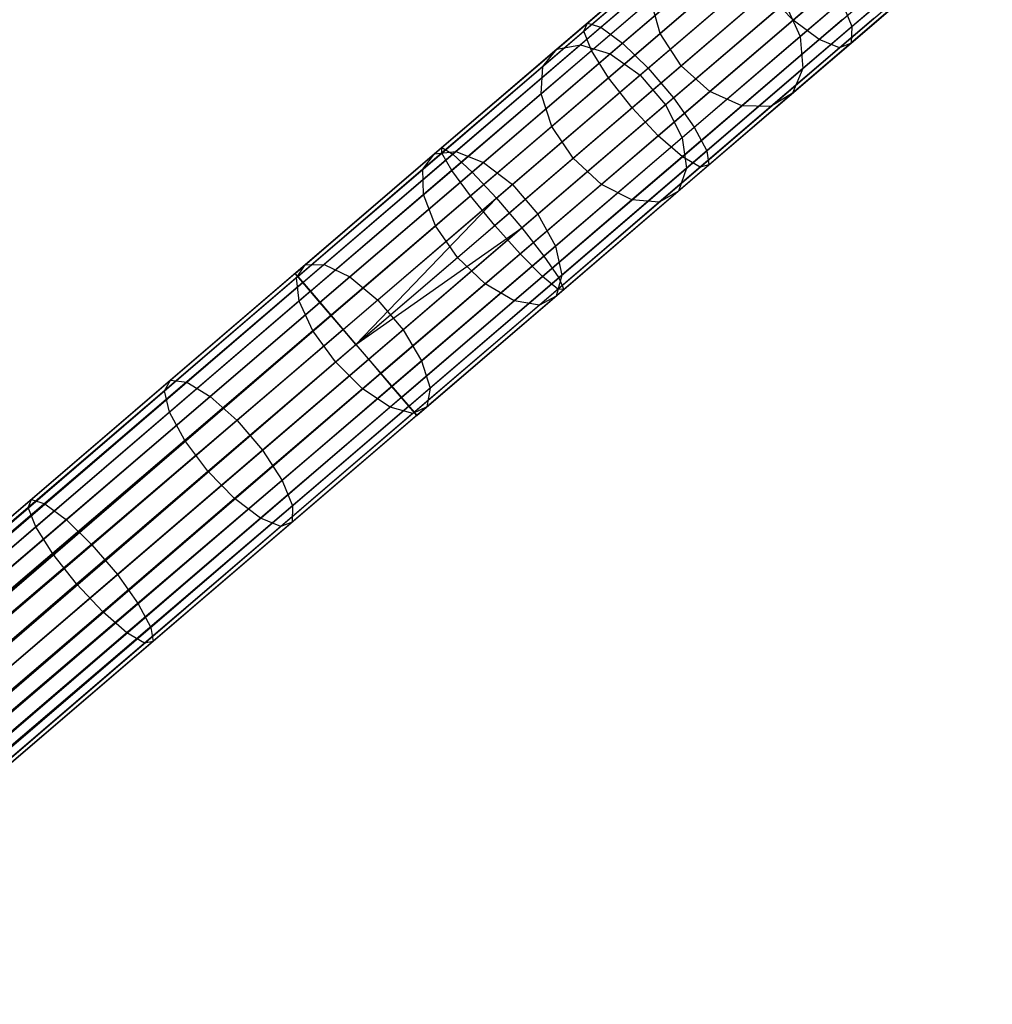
# Model space of a CAD drawing. Extents: x -189 to 189, y -189 to 189.
# Tile 561 of 591: x 124 to 135, y 103 to 113. Entities that reach past the tile are written whole.
import ezdxf

# ---------------------------------------------------------------- set-up
doc = ezdxf.new("R2010")
doc.units = 0
doc.header["$LTSCALE"] = 25.4
doc.layers.get('0').update_dxf_attribs({"linetype": 'CONTINUOUS'})

# ---------------------------------------------------------------- blocks, each defined once
blk = doc.blocks.new('CAMELEON-KENAI-C-12244_STL')
at = {"color": 0}
for p, q in [((130.414, 113.042, -9.817), (131.928, 114.339, -10.339)), ((130.414, 113.042, -9.817), (131.928, 114.339, -10.339)), ((130.559, 112.997, -9.43), (132.102, 114.319, -9.962)), ((130.559, 112.997, -9.43), (132.102, 114.319, -9.962)), ((130.378, 112.955, -10.222), (131.861, 114.225, -10.733)), ((130.378, 112.955, -10.222), (131.861, 114.225, -10.733)), ((132.605, 113.074, -11.309), (133.996, 114.266, -11.997)), ((132.605, 113.074, -11.309), (133.996, 114.266, -11.997)), ((133.229, 113.004, -9.962), (134.723, 114.284, -10.7)), ((133.229, 113.004, -9.962), (134.723, 114.284, -10.7)), ((130.787, 112.827, -9.127), (132.354, 114.169, -9.668)), ((130.787, 112.827, -9.127), (132.354, 114.169, -9.668)), ((133.222, 112.829, -10.339), (134.687, 114.084, -11.063)), ((133.222, 112.829, -10.339), (134.687, 114.084, -11.063)), ((130.458, 112.749, -10.574), (131.913, 113.996, -11.077)), ((130.458, 112.749, -10.574), (131.913, 113.996, -11.077)), ((132.88, 112.867, -11.077), (134.289, 114.074, -11.772)), ((132.88, 112.867, -11.077), (134.289, 114.074, -11.772)), ((133.098, 112.78, -10.733), (134.533, 114.01, -11.442)), ((133.098, 112.78, -10.733), (134.533, 114.01, -11.442)), ((131.582, 113.874, -155.173), (130.342, 112.812, -156.415)), ((131.582, 113.874, -155.173), (130.342, 112.812, -156.415)), ((131.061, 112.561, -8.961), (132.64, 113.914, -9.507)), ((131.061, 112.561, -8.961), (132.64, 113.914, -9.507)), ((133.835, 113.89, -153.99), (132.679, 112.899, -155.409)), ((133.835, 113.89, -153.99), (132.679, 112.899, -155.409)), ((131.304, 113.805, -154.871), (130.089, 112.764, -156.089)), ((131.304, 113.805, -154.871), (130.089, 112.764, -156.089)), ((131.914, 113.792, -155.409), (130.656, 112.714, -156.67)), ((131.914, 113.792, -155.409), (130.656, 112.714, -156.67)), ((132.249, 113.84, -152.79), (131.188, 112.932, -154.092)), ((132.249, 113.84, -152.79), (131.188, 112.932, -154.092)), ((130.639, 112.461, -10.814), (132.076, 113.692, -11.309)), ((130.639, 112.461, -10.814), (132.076, 113.692, -11.309)), ((131.13, 113.599, -154.555), (129.94, 112.579, -155.747)), ((131.13, 113.599, -154.555), (129.94, 112.579, -155.747)), ((132.244, 113.574, -155.539), (130.976, 112.488, -156.809)), ((132.244, 113.574, -155.539), (130.976, 112.488, -156.809)), ((131.331, 112.245, -8.961), (132.911, 113.598, -9.507)), ((131.331, 112.245, -8.961), (132.911, 113.598, -9.507)), ((131.411, 112.587, -154.026), (132.466, 113.491, -152.73)), ((131.411, 112.587, -154.026), (132.466, 113.491, -152.73)), ((133.847, 113.534, -153.775), (132.708, 112.558, -155.173)), ((133.847, 113.534, -153.775), (132.708, 112.558, -155.173)), ((132.321, 113.366, -11.392), (130.89, 112.141, -10.898)), ((132.321, 113.366, -11.392), (130.89, 112.141, -10.898)), ((132.605, 113.074, -11.309), (132.321, 113.366, -11.392)), ((132.605, 113.074, -11.309), (132.321, 113.366, -11.392)), ((131.089, 113.29, -154.279), (129.921, 112.289, -155.45)), ((131.089, 113.29, -154.279), (129.921, 112.289, -155.45)), ((131.188, 112.932, -154.092), (131.089, 113.29, -154.279)), ((131.188, 112.932, -154.092), (131.089, 113.29, -154.279)), ((132.514, 113.259, -155.539), (131.246, 112.172, -156.809)), ((132.514, 113.259, -155.539), (131.246, 112.172, -156.809)), ((131.552, 111.934, -9.127), (133.119, 113.276, -9.668)), ((131.552, 111.934, -9.127), (133.119, 113.276, -9.668)), ((132.514, 113.259, -155.539), (132.679, 112.899, -155.409)), ((132.514, 113.259, -155.539), (132.679, 112.899, -155.409)), ((133.715, 113.252, -153.499), (132.598, 112.295, -154.871)), ((133.715, 113.252, -153.499), (132.598, 112.295, -154.871)), ((133.119, 113.276, -9.668), (133.229, 113.004, -9.962)), ((133.119, 113.276, -9.668), (133.229, 113.004, -9.962)), ((132.778, 113.223, -152.79), (131.718, 112.314, -154.092)), ((132.778, 113.223, -152.79), (131.718, 112.314, -154.092)), ((128.867, 111.717, -9.501), (130.414, 113.042, -9.817)), ((128.867, 111.717, -9.501), (130.414, 113.042, -9.817)), ((130.378, 112.955, -10.222), (130.414, 113.042, -9.817)), ((130.378, 112.955, -10.222), (130.414, 113.042, -9.817)), ((130.414, 113.042, -9.817), (130.559, 112.997, -9.43)), ((130.414, 113.042, -9.817), (130.559, 112.997, -9.43)), ((131.168, 111.843, -10.814), (132.605, 113.074, -11.309)), ((131.168, 111.843, -10.814), (132.605, 113.074, -11.309)), ((133.13, 113.081, -152.961), (132.056, 112.161, -154.279)), ((133.13, 113.081, -152.961), (132.056, 112.161, -154.279)), ((133.462, 113.092, -153.211), (132.368, 112.154, -154.555)), ((133.462, 113.092, -153.211), (132.368, 112.154, -154.555)), ((132.88, 112.867, -11.077), (132.605, 113.074, -11.309)), ((132.88, 112.867, -11.077), (132.605, 113.074, -11.309)), ((128.864, 111.657, -9.912), (130.378, 112.955, -10.222)), ((128.864, 111.657, -9.912), (130.378, 112.955, -10.222)), ((128.982, 111.646, -9.108), (130.559, 112.997, -9.43)), ((128.982, 111.646, -9.108), (130.559, 112.997, -9.43)), ((131.188, 112.932, -154.092), (130.035, 111.943, -155.248)), ((131.188, 112.932, -154.092), (130.035, 111.943, -155.248)), ((130.458, 112.749, -10.574), (130.378, 112.955, -10.222)), ((130.458, 112.749, -10.574), (130.378, 112.955, -10.222)), ((130.559, 112.997, -9.43), (130.787, 112.827, -9.127)), ((130.559, 112.997, -9.43), (130.787, 112.827, -9.127)), ((131.411, 112.587, -154.026), (131.188, 112.932, -154.092)), ((131.411, 112.587, -154.026), (131.188, 112.932, -154.092)), ((131.685, 111.682, -9.43), (133.229, 113.004, -9.962)), ((131.685, 111.682, -9.43), (133.229, 113.004, -9.962)), ((133.229, 113.004, -9.962), (133.222, 112.829, -10.339)), ((133.229, 113.004, -9.962), (133.222, 112.829, -10.339)), ((129.187, 111.456, -8.8), (130.787, 112.827, -9.127)), ((129.187, 111.456, -8.8), (130.787, 112.827, -9.127)), ((130.787, 112.827, -9.127), (131.061, 112.561, -8.961)), ((130.787, 112.827, -9.127), (131.061, 112.561, -8.961)), ((132.679, 112.899, -155.409), (131.421, 111.821, -156.67)), ((132.679, 112.899, -155.409), (131.421, 111.821, -156.67)), ((131.425, 111.62, -10.574), (132.88, 112.867, -11.077)), ((131.425, 111.62, -10.574), (132.88, 112.867, -11.077)), ((131.708, 111.532, -9.817), (133.222, 112.829, -10.339)), ((131.708, 111.532, -9.817), (133.222, 112.829, -10.339)), ((132.679, 112.899, -155.409), (132.708, 112.558, -155.173)), ((132.679, 112.899, -155.409), (132.708, 112.558, -155.173)), ((133.098, 112.78, -10.733), (132.88, 112.867, -11.077)), ((133.098, 112.78, -10.733), (132.88, 112.867, -11.077)), ((133.222, 112.829, -10.339), (133.098, 112.78, -10.733)), ((133.222, 112.829, -10.339), (133.098, 112.78, -10.733)), ((130.089, 112.764, -156.089), (128.787, 111.649, -157.14)), ((130.089, 112.764, -156.089), (128.787, 111.649, -157.14)), ((128.971, 111.475, -10.271), (130.458, 112.749, -10.574)), ((128.971, 111.475, -10.271), (130.458, 112.749, -10.574)), ((130.342, 112.812, -156.415), (129.015, 111.675, -157.487)), ((130.342, 112.812, -156.415), (129.015, 111.675, -157.487)), ((129.94, 112.579, -155.747), (130.089, 112.764, -156.089)), ((129.94, 112.579, -155.747), (130.089, 112.764, -156.089)), ((130.089, 112.764, -156.089), (130.342, 112.812, -156.415)), ((130.089, 112.764, -156.089), (130.342, 112.812, -156.415)), ((130.342, 112.812, -156.415), (130.656, 112.714, -156.67)), ((130.342, 112.812, -156.415), (130.656, 112.714, -156.67)), ((130.639, 112.461, -10.814), (130.458, 112.749, -10.574)), ((130.639, 112.461, -10.814), (130.458, 112.749, -10.574)), ((131.616, 111.51, -10.222), (133.098, 112.78, -10.733)), ((131.616, 111.51, -10.222), (133.098, 112.78, -10.733)), ((130.656, 112.714, -156.67), (129.309, 111.56, -157.758)), ((130.656, 112.714, -156.67), (129.309, 111.56, -157.758)), ((130.656, 112.714, -156.67), (130.976, 112.488, -156.809)), ((130.656, 112.714, -156.67), (130.976, 112.488, -156.809)), ((129.94, 112.579, -155.747), (128.665, 111.487, -156.777)), ((129.94, 112.579, -155.747), (128.665, 111.487, -156.777)), ((129.447, 111.178, -8.632), (131.061, 112.561, -8.961)), ((129.447, 111.178, -8.632), (131.061, 112.561, -8.961)), ((129.921, 112.289, -155.45), (129.94, 112.579, -155.747)), ((129.921, 112.289, -155.45), (129.94, 112.579, -155.747)), ((130.262, 111.603, -155.177), (131.411, 112.587, -154.026)), ((130.262, 111.603, -155.177), (131.411, 112.587, -154.026)), ((131.061, 112.561, -8.961), (131.331, 112.245, -8.961)), ((131.061, 112.561, -8.961), (131.331, 112.245, -8.961)), ((131.718, 112.314, -154.092), (131.411, 112.587, -154.026)), ((131.718, 112.314, -154.092), (131.411, 112.587, -154.026)), ((132.708, 112.558, -155.173), (131.469, 111.497, -156.415)), ((132.708, 112.558, -155.173), (131.469, 111.497, -156.415)), ((132.708, 112.558, -155.173), (132.598, 112.295, -154.871)), ((132.708, 112.558, -155.173), (132.598, 112.295, -154.871)), ((129.171, 111.203, -10.514), (130.639, 112.461, -10.814)), ((129.171, 111.203, -10.514), (130.639, 112.461, -10.814)), ((130.976, 112.488, -156.809), (129.617, 111.324, -157.907)), ((130.976, 112.488, -156.809), (129.617, 111.324, -157.907)), ((130.89, 112.141, -10.898), (130.639, 112.461, -10.814)), ((130.89, 112.141, -10.898), (130.639, 112.461, -10.814)), ((130.976, 112.488, -156.809), (131.246, 112.172, -156.809)), ((130.976, 112.488, -156.809), (131.246, 112.172, -156.809)), ((131.718, 112.314, -154.092), (130.564, 111.326, -155.248)), ((131.718, 112.314, -154.092), (130.564, 111.326, -155.248)), ((132.056, 112.161, -154.279), (131.718, 112.314, -154.092)), ((132.056, 112.161, -154.279), (131.718, 112.314, -154.092)), ((129.921, 112.289, -155.45), (128.669, 111.217, -156.461)), ((129.921, 112.289, -155.45), (128.669, 111.217, -156.461)), ((129.718, 110.863, -8.632), (131.331, 112.245, -8.961)), ((129.718, 110.863, -8.632), (131.331, 112.245, -8.961)), ((130.035, 111.943, -155.248), (129.921, 112.289, -155.45)), ((130.035, 111.943, -155.248), (129.921, 112.289, -155.45)), ((131.331, 112.245, -8.961), (131.552, 111.934, -9.127)), ((131.331, 112.245, -8.961), (131.552, 111.934, -9.127)), ((132.598, 112.295, -154.871), (131.383, 111.254, -156.089)), ((132.598, 112.295, -154.871), (131.383, 111.254, -156.089)), ((132.598, 112.295, -154.871), (132.368, 112.154, -154.555)), ((132.598, 112.295, -154.871), (132.368, 112.154, -154.555)), ((130.89, 112.141, -10.898), (129.429, 110.889, -10.6)), ((130.89, 112.141, -10.898), (129.429, 110.889, -10.6)), ((131.246, 112.172, -156.809), (129.888, 111.008, -157.907)), ((131.246, 112.172, -156.809), (129.888, 111.008, -157.907)), ((132.056, 112.161, -154.279), (130.888, 111.16, -155.45)), ((132.056, 112.161, -154.279), (130.888, 111.16, -155.45)), ((131.168, 111.843, -10.814), (130.89, 112.141, -10.898)), ((131.168, 111.843, -10.814), (130.89, 112.141, -10.898)), ((132.368, 112.154, -154.555), (131.177, 111.135, -155.747)), ((132.368, 112.154, -154.555), (131.177, 111.135, -155.747)), ((131.246, 112.172, -156.809), (131.421, 111.821, -156.67)), ((131.246, 112.172, -156.809), (131.421, 111.821, -156.67)), ((132.368, 112.154, -154.555), (132.056, 112.161, -154.279)), ((132.368, 112.154, -154.555), (132.056, 112.161, -154.279)), ((130.035, 111.943, -155.248), (128.799, 110.885, -156.247)), ((130.035, 111.943, -155.248), (128.799, 110.885, -156.247)), ((129.952, 110.563, -8.8), (131.552, 111.934, -9.127)), ((129.952, 110.563, -8.8), (131.552, 111.934, -9.127)), ((130.262, 111.603, -155.177), (130.035, 111.943, -155.248)), ((130.262, 111.603, -155.177), (130.035, 111.943, -155.248)), ((131.552, 111.934, -9.127), (131.685, 111.682, -9.43)), ((131.552, 111.934, -9.127), (131.685, 111.682, -9.43)), ((129.7, 110.586, -10.514), (131.168, 111.843, -10.814)), ((129.7, 110.586, -10.514), (131.168, 111.843, -10.814)), ((131.421, 111.821, -156.67), (130.074, 110.667, -157.758)), ((131.421, 111.821, -156.67), (130.074, 110.667, -157.758)), ((131.425, 111.62, -10.574), (131.168, 111.843, -10.814)), ((131.425, 111.62, -10.574), (131.168, 111.843, -10.814)), ((131.421, 111.821, -156.67), (131.469, 111.497, -156.415)), ((131.421, 111.821, -156.67), (131.469, 111.497, -156.415)), ((127.305, 110.379, -9.395), (128.867, 111.717, -9.501)), ((127.305, 110.379, -9.395), (128.867, 111.717, -9.501)), ((129.015, 111.675, -157.487), (127.613, 110.474, -158.38)), ((129.015, 111.675, -157.487), (127.613, 110.474, -158.38)), ((128.787, 111.649, -157.14), (129.015, 111.675, -157.487)), ((128.787, 111.649, -157.14), (129.015, 111.675, -157.487)), ((128.864, 111.657, -9.912), (128.867, 111.717, -9.501)), ((128.864, 111.657, -9.912), (128.867, 111.717, -9.501)), ((128.867, 111.717, -9.501), (128.982, 111.646, -9.108)), ((128.867, 111.717, -9.501), (128.982, 111.646, -9.108)), ((129.015, 111.675, -157.487), (129.309, 111.56, -157.758)), ((129.015, 111.675, -157.487), (129.309, 111.56, -157.758)), ((130.109, 110.331, -9.108), (131.685, 111.682, -9.43)), ((130.109, 110.331, -9.108), (131.685, 111.682, -9.43)), ((131.685, 111.682, -9.43), (131.708, 111.532, -9.817)), ((131.685, 111.682, -9.43), (131.708, 111.532, -9.817)), ((127.333, 110.346, -9.809), (128.864, 111.657, -9.912)), ((127.333, 110.346, -9.809), (128.864, 111.657, -9.912)), ((127.388, 110.281, -9), (128.982, 111.646, -9.108)), ((127.388, 110.281, -9), (128.982, 111.646, -9.108)), ((128.787, 111.649, -157.14), (127.413, 110.471, -158.015)), ((128.787, 111.649, -157.14), (127.413, 110.471, -158.015)), ((128.665, 111.487, -156.777), (128.787, 111.649, -157.14)), ((128.665, 111.487, -156.777), (128.787, 111.649, -157.14)), ((128.971, 111.475, -10.271), (128.864, 111.657, -9.912)), ((128.971, 111.475, -10.271), (128.864, 111.657, -9.912)), ((128.982, 111.646, -9.108), (129.187, 111.456, -8.8)), ((128.982, 111.646, -9.108), (129.187, 111.456, -8.8)), ((129.032, 110.549, -156.171), (130.262, 111.603, -155.177)), ((129.032, 110.549, -156.171), (130.262, 111.603, -155.177)), ((129.938, 110.346, -10.271), (131.425, 111.62, -10.574)), ((129.938, 110.346, -10.271), (131.425, 111.62, -10.574)), ((130.564, 111.326, -155.248), (130.262, 111.603, -155.177)), ((130.564, 111.326, -155.248), (130.262, 111.603, -155.177)), ((131.616, 111.51, -10.222), (131.425, 111.62, -10.574)), ((131.616, 111.51, -10.222), (131.425, 111.62, -10.574)), ((128.665, 111.487, -156.777), (127.318, 110.333, -157.635)), ((128.665, 111.487, -156.777), (127.318, 110.333, -157.635)), ((127.468, 110.188, -10.169), (128.971, 111.475, -10.271)), ((127.468, 110.188, -10.169), (128.971, 111.475, -10.271)), ((129.309, 111.56, -157.758), (127.886, 110.341, -158.664)), ((129.309, 111.56, -157.758), (127.886, 110.341, -158.664)), ((128.669, 111.217, -156.461), (128.665, 111.487, -156.777)), ((128.669, 111.217, -156.461), (128.665, 111.487, -156.777)), ((129.171, 111.203, -10.514), (128.971, 111.475, -10.271)), ((129.171, 111.203, -10.514), (128.971, 111.475, -10.271)), ((129.309, 111.56, -157.758), (129.617, 111.324, -157.907)), ((129.309, 111.56, -157.758), (129.617, 111.324, -157.907)), ((130.101, 110.212, -9.912), (131.616, 111.51, -10.222)), ((130.101, 110.212, -9.912), (131.616, 111.51, -10.222)), ((131.469, 111.497, -156.415), (130.142, 110.359, -157.487)), ((131.469, 111.497, -156.415), (130.142, 110.359, -157.487)), ((130.162, 110.207, -9.501), (131.708, 111.532, -9.817)), ((130.162, 110.207, -9.501), (131.708, 111.532, -9.817)), ((131.469, 111.497, -156.415), (131.383, 111.254, -156.089)), ((131.469, 111.497, -156.415), (131.383, 111.254, -156.089)), ((131.708, 111.532, -9.817), (131.616, 111.51, -10.222)), ((131.708, 111.532, -9.817), (131.616, 111.51, -10.222)), ((127.569, 110.07, -8.691), (129.187, 111.456, -8.8)), ((127.569, 110.07, -8.691), (129.187, 111.456, -8.8)), ((129.187, 111.456, -8.8), (129.447, 111.178, -8.632)), ((129.187, 111.456, -8.8), (129.447, 111.178, -8.632)), ((129.617, 111.324, -157.907), (128.183, 110.095, -158.82)), ((129.617, 111.324, -157.907), (128.183, 110.095, -158.82)), ((130.564, 111.326, -155.248), (129.328, 110.267, -156.247)), ((130.564, 111.326, -155.248), (129.328, 110.267, -156.247)), ((129.617, 111.324, -157.907), (129.888, 111.008, -157.907)), ((129.617, 111.324, -157.907), (129.888, 111.008, -157.907)), ((131.383, 111.254, -156.089), (130.082, 110.138, -157.14)), ((131.383, 111.254, -156.089), (130.082, 110.138, -157.14)), ((130.888, 111.16, -155.45), (130.564, 111.326, -155.248)), ((130.888, 111.16, -155.45), (130.564, 111.326, -155.248)), ((131.383, 111.254, -156.089), (131.177, 111.135, -155.747)), ((131.383, 111.254, -156.089), (131.177, 111.135, -155.747)), ((128.669, 111.217, -156.461), (127.347, 110.084, -157.303)), ((128.669, 111.217, -156.461), (127.347, 110.084, -157.303)), ((127.687, 109.932, -10.414), (129.171, 111.203, -10.514)), ((127.687, 109.932, -10.414), (129.171, 111.203, -10.514)), ((127.817, 109.781, -8.522), (129.447, 111.178, -8.632)), ((127.817, 109.781, -8.522), (129.447, 111.178, -8.632)), ((127.952, 109.623, -8.5), (129.447, 111.178, -8.632)), ((127.952, 109.623, -8.5), (129.447, 111.178, -8.632)), ((128.799, 110.885, -156.247), (128.669, 111.217, -156.461)), ((128.799, 110.885, -156.247), (128.669, 111.217, -156.461)), ((129.429, 110.889, -10.6), (129.171, 111.203, -10.514)), ((129.429, 110.889, -10.6), (129.171, 111.203, -10.514)), ((129.447, 111.178, -8.632), (129.718, 110.863, -8.632)), ((129.447, 111.178, -8.632), (129.718, 110.863, -8.632)), ((130.888, 111.16, -155.45), (129.636, 110.088, -156.461)), ((130.888, 111.16, -155.45), (129.636, 110.088, -156.461)), ((131.177, 111.135, -155.747), (130.888, 111.16, -155.45)), ((131.177, 111.135, -155.747), (130.888, 111.16, -155.45)), ((131.177, 111.135, -155.747), (129.903, 110.042, -156.777)), ((131.177, 111.135, -155.747), (129.903, 110.042, -156.777)), ((129.888, 111.008, -157.907), (128.453, 109.779, -158.82)), ((129.888, 111.008, -157.907), (128.453, 109.779, -158.82)), ((129.888, 111.008, -157.907), (130.074, 110.667, -157.758)), ((129.888, 111.008, -157.907), (130.074, 110.667, -157.758)), ((128.799, 110.885, -156.247), (127.494, 109.767, -157.078)), ((128.799, 110.885, -156.247), (127.494, 109.767, -157.078)), ((127.952, 109.623, -10.5), (129.429, 110.889, -10.6)), ((127.952, 109.623, -10.5), (129.429, 110.889, -10.6)), ((127.952, 109.623, -8.5), (129.718, 110.863, -8.632)), ((127.952, 109.623, -8.5), (129.718, 110.863, -8.632)), ((128.087, 109.465, -8.522), (129.718, 110.863, -8.632)), ((128.087, 109.465, -8.522), (129.718, 110.863, -8.632)), ((129.032, 110.549, -156.171), (128.799, 110.885, -156.247)), ((129.032, 110.549, -156.171), (128.799, 110.885, -156.247)), ((129.7, 110.586, -10.514), (129.429, 110.889, -10.6)), ((129.7, 110.586, -10.514), (129.429, 110.889, -10.6)), ((129.718, 110.863, -8.632), (129.952, 110.563, -8.8)), ((129.718, 110.863, -8.632), (129.952, 110.563, -8.8)), ((130.074, 110.667, -157.758), (128.65, 109.448, -158.664)), ((130.074, 110.667, -157.758), (128.65, 109.448, -158.664)), ((130.074, 110.667, -157.758), (130.142, 110.359, -157.487)), ((130.074, 110.667, -157.758), (130.142, 110.359, -157.487)), ((127.733, 109.436, -156.998), (129.032, 110.549, -156.171)), ((127.733, 109.436, -156.998), (129.032, 110.549, -156.171)), ((128.216, 109.314, -10.414), (129.7, 110.586, -10.514)), ((128.216, 109.314, -10.414), (129.7, 110.586, -10.514)), ((128.334, 109.177, -8.691), (129.952, 110.563, -8.8)), ((128.334, 109.177, -8.691), (129.952, 110.563, -8.8)), ((129.328, 110.267, -156.247), (129.032, 110.549, -156.171)), ((129.328, 110.267, -156.247), (129.032, 110.549, -156.171)), ((129.938, 110.346, -10.271), (129.7, 110.586, -10.514)), ((129.938, 110.346, -10.271), (129.7, 110.586, -10.514)), ((129.952, 110.563, -8.8), (130.109, 110.331, -9.108)), ((129.952, 110.563, -8.8), (130.109, 110.331, -9.108)), ((127.413, 110.471, -158.015), (125.978, 109.242, -158.705)), ((127.413, 110.471, -158.015), (125.978, 109.242, -158.705)), ((127.613, 110.474, -158.38), (126.151, 109.221, -159.083)), ((127.613, 110.474, -158.38), (126.151, 109.221, -159.083)), ((127.318, 110.333, -157.635), (127.413, 110.471, -158.015)), ((127.318, 110.333, -157.635), (127.413, 110.471, -158.015)), ((127.413, 110.471, -158.015), (127.613, 110.474, -158.38)), ((127.413, 110.471, -158.015), (127.613, 110.474, -158.38)), ((127.613, 110.474, -158.38), (127.886, 110.341, -158.664)), ((127.613, 110.474, -158.38), (127.886, 110.341, -158.664)), ((127.305, 110.379, -9.395), (32.196, 28.894, -9.395)), ((127.305, 110.379, -9.395), (32.196, 28.894, -9.605)), ((127.305, 110.379, -9.395), (32.196, 28.894, -9.395)), ((127.305, 110.379, -9.395), (32.196, 28.894, -9.605)), ((127.305, 110.379, -9.395), (32.224, 28.861, -9.809)), ((127.305, 110.379, -9.395), (32.224, 28.861, -9.809)), ((127.333, 110.346, -9.809), (32.224, 28.861, -9.809)), ((127.333, 110.346, -9.809), (32.224, 28.861, -9.809)), ((127.333, 110.346, -9.809), (32.279, 28.797, -10)), ((127.333, 110.346, -9.809), (32.279, 28.797, -10)), ((127.333, 110.346, -9.809), (32.359, 28.703, -10.169)), ((127.333, 110.346, -9.809), (32.359, 28.703, -10.169)), ((127.318, 110.333, -157.635), (125.914, 109.129, -158.31)), ((127.318, 110.333, -157.635), (125.914, 109.129, -158.31)), ((127.886, 110.341, -158.664), (126.401, 109.069, -159.378)), ((127.886, 110.341, -158.664), (126.401, 109.069, -159.378)), ((127.388, 110.281, -9), (127.305, 110.379, -9.395)), ((127.305, 110.379, -9.395), (127.333, 110.346, -9.809)), ((127.305, 110.379, -9.395), (127.333, 110.346, -9.809)), ((127.388, 110.281, -9), (127.305, 110.379, -9.395)), ((127.347, 110.084, -157.303), (127.318, 110.333, -157.635)), ((127.347, 110.084, -157.303), (127.318, 110.333, -157.635)), ((127.333, 110.346, -9.809), (127.468, 110.188, -10.169)), ((127.333, 110.346, -9.809), (127.468, 110.188, -10.169)), ((127.886, 110.341, -158.664), (128.183, 110.095, -158.82)), ((127.886, 110.341, -158.664), (128.183, 110.095, -158.82)), ((128.435, 109.059, -10.169), (129.938, 110.346, -10.271)), ((128.435, 109.059, -10.169), (129.938, 110.346, -10.271)), ((128.515, 108.966, -9), (130.109, 110.331, -9.108)), ((128.515, 108.966, -9), (130.109, 110.331, -9.108)), ((130.142, 110.359, -157.487), (128.74, 109.158, -158.38)), ((130.142, 110.359, -157.487), (128.74, 109.158, -158.38)), ((130.101, 110.212, -9.912), (129.938, 110.346, -10.271)), ((130.101, 110.212, -9.912), (129.938, 110.346, -10.271)), ((130.142, 110.359, -157.487), (130.082, 110.138, -157.14)), ((130.142, 110.359, -157.487), (130.082, 110.138, -157.14)), ((130.109, 110.331, -9.108), (130.162, 110.207, -9.501)), ((130.109, 110.331, -9.108), (130.162, 110.207, -9.501)), ((127.388, 110.281, -9), (32.196, 28.894, -9.395)), ((127.388, 110.281, -9), (32.196, 28.894, -9.395)), ((127.388, 110.281, -9), (32.224, 28.861, -9.191)), ((127.388, 110.281, -9), (32.224, 28.861, -9.191)), ((32.279, 28.797, -9), (127.388, 110.281, -9)), ((32.279, 28.797, -9), (127.388, 110.281, -9)), ((32.359, 28.703, -8.831), (127.388, 110.281, -9)), ((32.359, 28.703, -8.831), (127.388, 110.281, -9)), ((127.569, 110.07, -8.691), (127.388, 110.281, -9)), ((127.569, 110.07, -8.691), (127.388, 110.281, -9)), ((129.328, 110.267, -156.247), (128.023, 109.149, -157.078)), ((129.328, 110.267, -156.247), (128.023, 109.149, -157.078)), ((128.571, 108.901, -9.809), (130.101, 110.212, -9.912)), ((128.571, 108.901, -9.809), (130.101, 110.212, -9.912)), ((128.599, 108.868, -9.395), (130.162, 110.207, -9.501)), ((128.599, 108.868, -9.395), (130.162, 110.207, -9.501)), ((129.636, 110.088, -156.461), (129.328, 110.267, -156.247)), ((129.636, 110.088, -156.461), (129.328, 110.267, -156.247)), ((130.162, 110.207, -9.501), (130.101, 110.212, -9.912)), ((130.162, 110.207, -9.501), (130.101, 110.212, -9.912)), ((127.468, 110.188, -10.169), (32.359, 28.703, -10.169)), ((127.468, 110.188, -10.169), (32.359, 28.703, -10.169)), ((127.468, 110.188, -10.169), (32.46, 28.585, -10.309)), ((127.468, 110.188, -10.169), (32.46, 28.585, -10.309)), ((127.468, 110.188, -10.169), (127.687, 109.932, -10.414)), ((127.468, 110.188, -10.169), (127.687, 109.932, -10.414)), ((130.082, 110.138, -157.14), (128.707, 108.96, -158.015)), ((130.082, 110.138, -157.14), (128.707, 108.96, -158.015)), ((130.082, 110.138, -157.14), (129.903, 110.042, -156.777)), ((130.082, 110.138, -157.14), (129.903, 110.042, -156.777)), ((32.359, 28.703, -8.831), (127.569, 110.07, -8.691)), ((32.359, 28.703, -8.831), (127.569, 110.07, -8.691)), ((32.46, 28.585, -8.691), (127.569, 110.07, -8.691)), ((32.46, 28.585, -8.691), (127.569, 110.07, -8.691)), ((127.347, 110.084, -157.303), (125.968, 108.902, -157.966)), ((127.347, 110.084, -157.303), (125.968, 108.902, -157.966)), ((128.183, 110.095, -158.82), (126.686, 108.813, -159.54)), ((128.183, 110.095, -158.82), (126.686, 108.813, -159.54)), ((127.494, 109.767, -157.078), (127.347, 110.084, -157.303)), ((127.494, 109.767, -157.078), (127.347, 110.084, -157.303)), ((127.817, 109.781, -8.522), (127.569, 110.07, -8.691)), ((127.817, 109.781, -8.522), (127.569, 110.07, -8.691)), ((128.183, 110.095, -158.82), (128.453, 109.779, -158.82)), ((128.183, 110.095, -158.82), (128.453, 109.779, -158.82)), ((129.636, 110.088, -156.461), (128.314, 108.955, -157.303)), ((129.636, 110.088, -156.461), (128.314, 108.955, -157.303)), ((129.903, 110.042, -156.777), (128.556, 108.889, -157.635)), ((129.903, 110.042, -156.777), (128.556, 108.889, -157.635)), ((129.903, 110.042, -156.777), (129.636, 110.088, -156.461)), ((129.903, 110.042, -156.777), (129.636, 110.088, -156.461)), ((127.687, 109.932, -10.414), (32.46, 28.585, -10.309)), ((127.687, 109.932, -10.414), (32.46, 28.585, -10.309)), ((127.687, 109.932, -10.414), (32.578, 28.448, -10.414)), ((127.687, 109.932, -10.414), (32.578, 28.448, -10.414)), ((32.707, 28.297, -10.478), (127.687, 109.932, -10.414)), ((32.707, 28.297, -10.478), (127.687, 109.932, -10.414)), ((32.843, 28.139, -10.5), (127.687, 109.932, -10.414)), ((32.843, 28.139, -10.5), (127.687, 109.932, -10.414)), ((127.687, 109.932, -10.414), (127.952, 109.623, -10.5)), ((127.687, 109.932, -10.414), (127.952, 109.623, -10.5)), ((32.46, 28.585, -8.691), (127.817, 109.781, -8.522)), ((32.46, 28.585, -8.691), (127.817, 109.781, -8.522)), ((32.578, 28.448, -8.586), (127.817, 109.781, -8.522)), ((32.578, 28.448, -8.586), (127.817, 109.781, -8.522)), ((127.817, 109.781, -8.522), (32.707, 28.297, -8.522)), ((127.817, 109.781, -8.522), (32.707, 28.297, -8.522)), ((127.494, 109.767, -157.078), (126.132, 108.6, -157.733)), ((127.494, 109.767, -157.078), (126.132, 108.6, -157.733)), ((128.453, 109.779, -158.82), (126.957, 108.497, -159.54)), ((128.453, 109.779, -158.82), (126.957, 108.497, -159.54)), ((127.733, 109.436, -156.998), (127.494, 109.767, -157.078)), ((127.733, 109.436, -156.998), (127.494, 109.767, -157.078)), ((127.952, 109.623, -8.5), (127.817, 109.781, -8.522)), ((127.952, 109.623, -8.5), (127.817, 109.781, -8.522)), ((128.453, 109.779, -158.82), (128.65, 109.448, -158.664)), ((128.453, 109.779, -158.82), (128.65, 109.448, -158.664)), ((32.843, 28.139, -8.5), (127.952, 109.623, -8.5)), ((32.843, 28.139, -8.5), (127.952, 109.623, -8.5)), ((32.843, 28.139, -10.5), (127.952, 109.623, -10.5)), ((32.843, 28.139, -10.5), (127.952, 109.623, -10.5)), ((32.978, 27.981, -10.478), (127.952, 109.623, -10.5)), ((32.978, 27.981, -10.478), (127.952, 109.623, -10.5)), ((33.107, 27.83, -10.414), (127.952, 109.623, -10.5)), ((33.107, 27.83, -10.414), (127.952, 109.623, -10.5)), ((127.952, 109.623, -10.5), (128.216, 109.314, -10.414)), ((128.087, 109.465, -8.522), (127.952, 109.623, -8.5)), ((128.087, 109.465, -8.522), (127.952, 109.623, -8.5)), ((127.952, 109.623, -10.5), (128.216, 109.314, -10.414)), ((32.978, 27.981, -8.522), (128.087, 109.465, -8.522)), ((32.978, 27.981, -8.522), (128.087, 109.465, -8.522)), ((126.377, 108.274, -157.65), (127.733, 109.436, -156.998)), ((126.377, 108.274, -157.65), (127.733, 109.436, -156.998)), ((128.65, 109.448, -158.664), (127.166, 108.176, -159.378)), ((128.65, 109.448, -158.664), (127.166, 108.176, -159.378)), ((128.023, 109.149, -157.078), (127.733, 109.436, -156.998)), ((128.023, 109.149, -157.078), (127.733, 109.436, -156.998)), ((128.334, 109.177, -8.691), (128.087, 109.465, -8.522)), ((128.334, 109.177, -8.691), (128.087, 109.465, -8.522)), ((128.65, 109.448, -158.664), (128.74, 109.158, -158.38)), ((128.65, 109.448, -158.664), (128.74, 109.158, -158.38)), ((128.216, 109.314, -10.414), (33.107, 27.83, -10.414)), ((128.216, 109.314, -10.414), (33.107, 27.83, -10.414)), ((128.216, 109.314, -10.414), (33.225, 27.692, -10.309)), ((128.216, 109.314, -10.414), (33.225, 27.692, -10.309)), ((128.216, 109.314, -10.414), (33.326, 27.575, -10.169)), ((128.216, 109.314, -10.414), (33.326, 27.575, -10.169)), ((128.216, 109.314, -10.414), (128.435, 109.059, -10.169)), ((128.216, 109.314, -10.414), (128.435, 109.059, -10.169)), ((32.978, 27.981, -8.522), (128.334, 109.177, -8.691)), ((32.978, 27.981, -8.522), (128.334, 109.177, -8.691)), ((33.107, 27.83, -8.586), (128.334, 109.177, -8.691)), ((33.107, 27.83, -8.586), (128.334, 109.177, -8.691)), ((128.334, 109.177, -8.691), (33.225, 27.692, -8.691)), ((128.334, 109.177, -8.691), (33.225, 27.692, -8.691)), ((125.978, 109.242, -158.705), (124.499, 107.974, -159.203)), ((125.978, 109.242, -158.705), (124.499, 107.974, -159.203)), ((126.151, 109.221, -159.083), (124.642, 107.928, -159.591)), ((126.151, 109.221, -159.083), (124.642, 107.928, -159.591)), ((125.914, 109.129, -158.31), (125.978, 109.242, -158.705)), ((125.914, 109.129, -158.31), (125.978, 109.242, -158.705)), ((125.978, 109.242, -158.705), (126.151, 109.221, -159.083)), ((125.978, 109.242, -158.705), (126.151, 109.221, -159.083)), ((126.151, 109.221, -159.083), (126.401, 109.069, -159.378)), ((126.151, 109.221, -159.083), (126.401, 109.069, -159.378)), ((128.74, 109.158, -158.38), (127.277, 107.905, -159.083)), ((128.74, 109.158, -158.38), (127.277, 107.905, -159.083)), ((128.515, 108.966, -9), (128.334, 109.177, -8.691)), ((128.515, 108.966, -9), (128.334, 109.177, -8.691)), ((128.74, 109.158, -158.38), (128.707, 108.96, -158.015)), ((128.74, 109.158, -158.38), (128.707, 108.96, -158.015)), ((128.435, 109.059, -10.169), (33.326, 27.575, -10.169)), ((128.435, 109.059, -10.169), (33.326, 27.575, -10.169)), ((128.435, 109.059, -10.169), (33.406, 27.481, -10)), ((128.435, 109.059, -10.169), (33.406, 27.481, -10)), ((128.435, 109.059, -10.169), (33.461, 27.417, -9.809)), ((128.435, 109.059, -10.169), (33.461, 27.417, -9.809)), ((125.914, 109.129, -158.31), (124.464, 107.888, -158.798)), ((125.914, 109.129, -158.31), (124.464, 107.888, -158.798)), ((126.401, 109.069, -159.378), (124.87, 107.757, -159.894)), ((126.401, 109.069, -159.378), (124.87, 107.757, -159.894)), ((125.968, 108.902, -157.966), (125.914, 109.129, -158.31)), ((125.968, 108.902, -157.966), (125.914, 109.129, -158.31)), ((126.401, 109.069, -159.378), (126.686, 108.813, -159.54)), ((126.401, 109.069, -159.378), (126.686, 108.813, -159.54)), ((128.023, 109.149, -157.078), (126.661, 107.982, -157.733)), ((128.023, 109.149, -157.078), (126.661, 107.982, -157.733)), ((128.314, 108.955, -157.303), (128.023, 109.149, -157.078)), ((128.314, 108.955, -157.303), (128.023, 109.149, -157.078)), ((128.435, 109.059, -10.169), (128.571, 108.901, -9.809)), ((128.435, 109.059, -10.169), (128.571, 108.901, -9.809)), ((33.225, 27.692, -8.691), (128.515, 108.966, -9)), ((33.225, 27.692, -8.691), (128.515, 108.966, -9)), ((33.326, 27.575, -8.831), (128.515, 108.966, -9)), ((33.326, 27.575, -8.831), (128.515, 108.966, -9)), ((128.515, 108.966, -9), (33.406, 27.481, -9)), ((128.515, 108.966, -9), (33.406, 27.481, -9)), ((128.515, 108.966, -9), (33.461, 27.417, -9.191)), ((128.515, 108.966, -9), (33.461, 27.417, -9.191)), ((128.314, 108.955, -157.303), (126.935, 107.774, -157.966)), ((128.314, 108.955, -157.303), (126.935, 107.774, -157.966)), ((128.707, 108.96, -158.015), (127.272, 107.732, -158.705)), ((128.707, 108.96, -158.015), (127.272, 107.732, -158.705)), ((128.556, 108.889, -157.635), (128.314, 108.955, -157.303)), ((128.556, 108.889, -157.635), (128.314, 108.955, -157.303)), ((128.599, 108.868, -9.395), (128.515, 108.966, -9)), ((128.599, 108.868, -9.395), (128.515, 108.966, -9)), ((128.707, 108.96, -158.015), (128.556, 108.889, -157.635)), ((128.707, 108.96, -158.015), (128.556, 108.889, -157.635)), ((128.571, 108.901, -9.809), (33.461, 27.417, -9.809)), ((128.571, 108.901, -9.809), (33.461, 27.417, -9.809)), ((128.599, 108.868, -9.395), (33.461, 27.417, -9.191)), ((128.599, 108.868, -9.395), (33.461, 27.417, -9.191)), ((128.571, 108.901, -9.809), (33.49, 27.384, -9.605)), ((128.571, 108.901, -9.809), (33.49, 27.384, -9.395)), ((128.571, 108.901, -9.809), (33.49, 27.384, -9.605)), ((128.571, 108.901, -9.809), (33.49, 27.384, -9.395)), ((128.599, 108.868, -9.395), (33.49, 27.384, -9.395)), ((128.599, 108.868, -9.395), (33.49, 27.384, -9.395)), ((125.968, 108.902, -157.966), (124.545, 107.683, -158.445)), ((125.968, 108.902, -157.966), (124.545, 107.683, -158.445)), ((126.132, 108.6, -157.733), (125.968, 108.902, -157.966)), ((126.132, 108.6, -157.733), (125.968, 108.902, -157.966)), ((128.556, 108.889, -157.635), (127.151, 107.685, -158.31)), ((128.556, 108.889, -157.635), (127.151, 107.685, -158.31)), ((128.571, 108.901, -9.809), (128.599, 108.868, -9.395)), ((128.571, 108.901, -9.809), (128.599, 108.868, -9.395)), ((126.686, 108.813, -159.54), (125.142, 107.49, -160.059)), ((126.686, 108.813, -159.54), (125.142, 107.49, -160.059)), ((126.686, 108.813, -159.54), (126.957, 108.497, -159.54)), ((126.686, 108.813, -159.54), (126.957, 108.497, -159.54)), ((126.132, 108.6, -157.733), (124.727, 107.396, -158.206)), ((126.132, 108.6, -157.733), (124.727, 107.396, -158.206)), ((126.377, 108.274, -157.65), (126.132, 108.6, -157.733)), ((126.377, 108.274, -157.65), (126.132, 108.6, -157.733)), ((126.957, 108.497, -159.54), (125.413, 107.174, -160.059)), ((126.957, 108.497, -159.54), (125.413, 107.174, -160.059)), ((126.957, 108.497, -159.54), (127.166, 108.176, -159.378)), ((126.957, 108.497, -159.54), (127.166, 108.176, -159.378)), ((124.979, 107.076, -158.121), (126.377, 108.274, -157.65)), ((124.979, 107.076, -158.121), (126.377, 108.274, -157.65)), ((126.661, 107.982, -157.733), (126.377, 108.274, -157.65)), ((126.661, 107.982, -157.733), (126.377, 108.274, -157.65)), ((127.166, 108.176, -159.378), (125.634, 106.864, -159.894)), ((127.166, 108.176, -159.378), (125.634, 106.864, -159.894)), ((127.166, 108.176, -159.378), (127.277, 107.905, -159.083)), ((127.166, 108.176, -159.378), (127.277, 107.905, -159.083)), ((124.499, 107.974, -159.203), (122.989, 106.681, -159.504)), ((124.499, 107.974, -159.203), (122.989, 106.681, -159.504)), ((124.642, 107.928, -159.591), (123.102, 106.609, -159.897)), ((124.642, 107.928, -159.591), (123.102, 106.609, -159.897)), ((124.464, 107.888, -158.798), (124.499, 107.974, -159.203)), ((124.464, 107.888, -158.798), (124.499, 107.974, -159.203)), ((124.499, 107.974, -159.203), (124.642, 107.928, -159.591)), ((124.499, 107.974, -159.203), (124.642, 107.928, -159.591)), ((124.642, 107.928, -159.591), (124.87, 107.757, -159.894)), ((124.642, 107.928, -159.591), (124.87, 107.757, -159.894)), ((126.661, 107.982, -157.733), (125.257, 106.779, -158.206)), ((126.661, 107.982, -157.733), (125.257, 106.779, -158.206)), ((127.277, 107.905, -159.083), (125.769, 106.613, -159.591)), ((127.277, 107.905, -159.083), (125.769, 106.613, -159.591)), ((126.935, 107.774, -157.966), (126.661, 107.982, -157.733)), ((126.935, 107.774, -157.966), (126.661, 107.982, -157.733)), ((127.277, 107.905, -159.083), (127.272, 107.732, -158.705)), ((127.277, 107.905, -159.083), (127.272, 107.732, -158.705)), ((124.464, 107.888, -158.798), (122.986, 106.621, -159.092)), ((124.464, 107.888, -158.798), (122.986, 106.621, -159.092)), ((124.545, 107.683, -158.445), (124.464, 107.888, -158.798)), ((124.545, 107.683, -158.445), (124.464, 107.888, -158.798)), ((124.87, 107.757, -159.894), (123.307, 106.418, -160.205)), ((124.87, 107.757, -159.894), (123.307, 106.418, -160.205)), ((124.87, 107.757, -159.894), (125.142, 107.49, -160.059)), ((124.87, 107.757, -159.894), (125.142, 107.49, -160.059)), ((126.935, 107.774, -157.966), (125.512, 106.555, -158.445)), ((126.935, 107.774, -157.966), (125.512, 106.555, -158.445)), ((127.272, 107.732, -158.705), (125.793, 106.464, -159.203)), ((127.272, 107.732, -158.705), (125.793, 106.464, -159.203)), ((127.151, 107.685, -158.31), (126.935, 107.774, -157.966)), ((127.151, 107.685, -158.31), (126.935, 107.774, -157.966)), ((127.272, 107.732, -158.705), (127.151, 107.685, -158.31)), ((127.272, 107.732, -158.705), (127.151, 107.685, -158.31)), ((124.545, 107.683, -158.445), (123.093, 106.44, -158.734)), ((124.545, 107.683, -158.445), (123.093, 106.44, -158.734)), ((124.727, 107.396, -158.206), (124.545, 107.683, -158.445)), ((124.727, 107.396, -158.206), (124.545, 107.683, -158.445)), ((127.151, 107.685, -158.31), (125.702, 106.443, -158.798)), ((127.151, 107.685, -158.31), (125.702, 106.443, -158.798)), ((125.142, 107.49, -160.059), (123.567, 106.14, -160.373)), ((125.142, 107.49, -160.059), (123.567, 106.14, -160.373)), ((125.142, 107.49, -160.059), (125.413, 107.174, -160.059)), ((125.142, 107.49, -160.059), (125.413, 107.174, -160.059)), ((124.727, 107.396, -158.206), (123.294, 106.168, -158.491)), ((124.727, 107.396, -158.206), (123.294, 106.168, -158.491)), ((124.979, 107.076, -158.121), (124.727, 107.396, -158.206)), ((124.979, 107.076, -158.121), (124.727, 107.396, -158.206)), ((125.413, 107.174, -160.059), (123.837, 105.824, -160.373)), ((125.413, 107.174, -160.059), (123.837, 105.824, -160.373)), ((125.413, 107.174, -160.059), (125.634, 106.864, -159.894)), ((125.413, 107.174, -160.059), (125.634, 106.864, -159.894)), ((123.552, 105.854, -158.405), (124.979, 107.076, -158.121)), ((123.552, 105.854, -158.405), (124.979, 107.076, -158.121)), ((125.257, 106.779, -158.206), (124.979, 107.076, -158.121)), ((125.257, 106.779, -158.206), (124.979, 107.076, -158.121)), ((125.634, 106.864, -159.894), (124.072, 105.525, -160.205)), ((125.634, 106.864, -159.894), (124.072, 105.525, -160.205)), ((125.634, 106.864, -159.894), (125.769, 106.613, -159.591)), ((125.634, 106.864, -159.894), (125.769, 106.613, -159.591)), ((125.257, 106.779, -158.206), (123.823, 105.551, -158.491)), ((125.257, 106.779, -158.206), (123.823, 105.551, -158.491)), ((125.512, 106.555, -158.445), (125.257, 106.779, -158.206)), ((125.512, 106.555, -158.445), (125.257, 106.779, -158.206)), ((125.512, 106.555, -158.445), (124.06, 105.311, -158.734)), ((125.512, 106.555, -158.445), (124.06, 105.311, -158.734)), ((125.769, 106.613, -159.591), (124.229, 105.294, -159.897)), ((125.769, 106.613, -159.591), (124.229, 105.294, -159.897)), ((125.702, 106.443, -158.798), (125.512, 106.555, -158.445)), ((125.702, 106.443, -158.798), (125.512, 106.555, -158.445)), ((125.769, 106.613, -159.591), (125.793, 106.464, -159.203)), ((125.769, 106.613, -159.591), (125.793, 106.464, -159.203)), ((125.702, 106.443, -158.798), (124.223, 105.176, -159.092)), ((125.702, 106.443, -158.798), (124.223, 105.176, -159.092)), ((125.793, 106.464, -159.203), (124.283, 105.17, -159.504)), ((125.793, 106.464, -159.203), (124.283, 105.17, -159.504)), ((125.793, 106.464, -159.203), (125.702, 106.443, -158.798)), ((125.793, 106.464, -159.203), (125.702, 106.443, -158.798))]:
    blk.add_line(p, q, dxfattribs=at)

msp = doc.modelspace()

# ---------------------------------------------------------------- block references
at = {"color": 0}
msp.add_blockref('CAMELEON-KENAI-C-12244_STL', (0, 0), dxfattribs=at)

doc.saveas('drawing.dxf')
